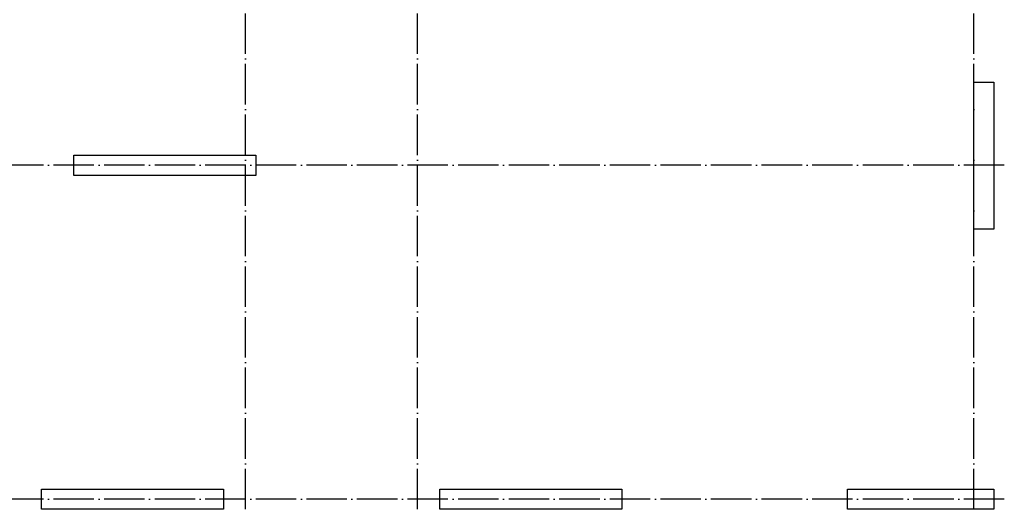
# Model space of a CAD drawing. Header units: millimetres. Extents: x -49773 to 2322955, y -3321 to 58485.
# Tile 345 of 580: x 1293884 to 1303620, y 31244 to 36083. Entities that reach past the tile are written whole.
import ezdxf

# ---------------------------------------------------------------- set-up
doc = ezdxf.new("R2010")
doc.units = ezdxf.units.MM
doc.linetypes.add('______11', pattern=[500, 400, -50, 0, -50])
doc.linetypes.add('______5', pattern=[1100, 800, -100, 100, -100])
doc.layers.add('Осевая линия_ общее', color=7, linetype='______5', lineweight=13, true_color=0xa0a0a0)

msp = doc.modelspace()

# ---------------------------------------------------------------- linework, layer by layer
at = {"color": 7, "linetype": 'Continuous', "lineweight": 25, "transparency": 33554687}
for p, q in [((1303318.4, 34014), (1303318.4, 35464.1)), ((1303318.4, 35464.1), (1303518.4, 35464.1)), ((1303518.4, 35464.1), (1303518.4, 34014)), ((1294418.4, 34544.1), (1294418.4, 34744.1)), ((1294418.4, 34744.1), (1296218.4, 34744.1)), ((1296218.4, 34744.1), (1296218.4, 34544.1)), ((1296218.4, 34544.1), (1294418.4, 34544.1)), ((1303518.4, 34014), (1303318.4, 34014)), ((1294098.4, 31244.1), (1294098.4, 31444.1)), ((1294098.4, 31444.1), (1295898.4, 31444.1)), ((1295898.4, 31444.1), (1295898.4, 31244.1)), ((1298038.4, 31244.1), (1298038.4, 31444.1)), ((1298038.4, 31444.1), (1299838.4, 31444.1)), ((1299838.4, 31444.1), (1299838.4, 31244.1)), ((1302068.4, 31244.1), (1302068.4, 31444.1)), ((1302068.4, 31444.1), (1303518.4, 31444.1)), ((1303518.4, 31444.1), (1303518.4, 31244.1)), ((1295898.4, 31244.1), (1294098.4, 31244.1)), ((1299838.4, 31244.1), (1298038.4, 31244.1)), ((1303518.4, 31244.1), (1302068.4, 31244.1))]:
    msp.add_line(p, q, dxfattribs=at)
at = {"layer": 'Осевая линия_ общее', "color": 253, "linetype": '______11', "lineweight": -3, "true_color": 0xa0a0a0, "transparency": 33554687}
for p, q in [((1296118.4, 31244.1), (1296118.4, 54152.2)), ((1297818.4, 31244.1), (1297818.4, 54152.2)), ((1303318.4, 31244.1), (1303318.4, 54152.2)), ((1303620.4, 34644.1), (1287286.6, 34644.1)), ((1303620.4, 31344.1), (1287286.6, 31344.1))]:
    msp.add_line(p, q, dxfattribs=at)

doc.saveas('drawing.dxf')
